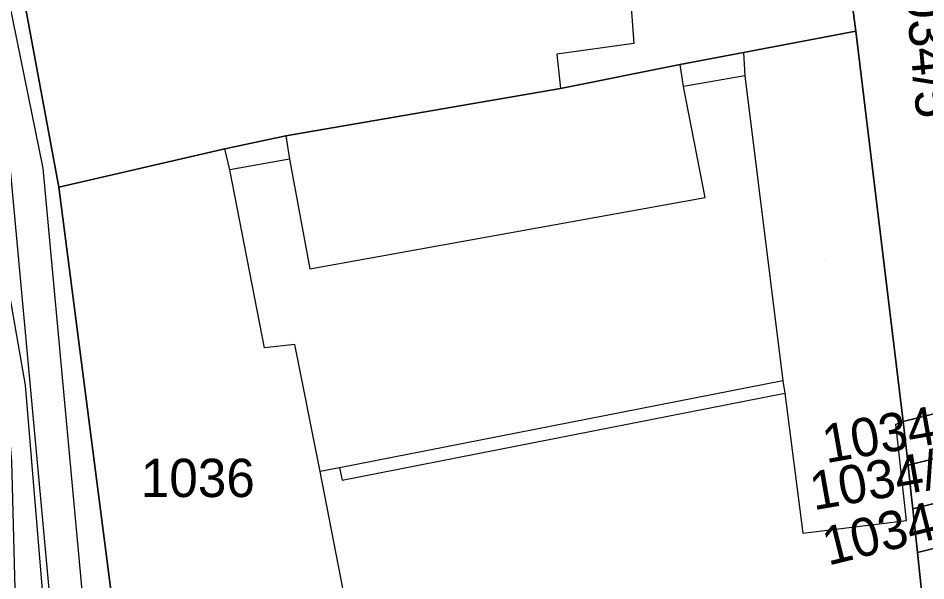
# Model space of a CAD drawing. Extents: x -263423 to -261326, y -1240067 to -1237864.
# Drawn here: x -262583.23 to -262535.87, y -1239574.42 to -1239545.03 of the extents above; entities that cross this region are included whole.
import ezdxf

# ---------------------------------------------------------------- set-up
doc = ezdxf.new("R2010")
doc.units = 0
for name, color, linetype in [('body_kn', 7, 'Continuous'), ('kladpar_druhypozemkov', 7, 'Continuous'), ('kladpar_hranice', 7, 'Continuous'), ('kladpar_parcelnecisla', 7, 'Continuous'), ('kladpar_plochy', 7, 'Continuous'), ('tarchy_linie', 7, 'Continuous'), ('zappar_hrandruhpozemk', 7, 'Continuous')]:
    doc.layers.add(name, color=color, linetype=linetype)

msp = doc.modelspace()

# ---------------------------------------------------------------- linework, layer by layer
at = {"layer": 'body_kn'}
for p, q in [((-262539.53, -1239545.71), (-262539.53, -1239545.71)), ((-262551.11, -1239546.36), (-262551.11, -1239546.36)), ((-262555.12, -1239546.91), (-262555.12, -1239546.91)), ((-262545.38, -1239546.83), (-262545.38, -1239546.83)), ((-262545.38, -1239546.83), (-262545.38, -1239546.83)), ((-262548.69, -1239547.45), (-262548.69, -1239547.45)), ((-262545.32, -1239548.04), (-262545.32, -1239548.04)), ((-262548.51, -1239548.6), (-262548.51, -1239548.6)), ((-262554.93, -1239548.7), (-262554.93, -1239548.7)), ((-262554.93, -1239548.7), (-262554.93, -1239548.7)), ((-262569.26, -1239551.18), (-262569.26, -1239551.18)), ((-262569.26, -1239551.18), (-262569.26, -1239551.18)), ((-262572.45, -1239551.86), (-262572.45, -1239551.86)), ((-262569.07, -1239552.39), (-262569.07, -1239552.39)), ((-262569.07, -1239552.39), (-262569.07, -1239552.39)), ((-262581.95, -1239552.87), (-262581.95, -1239552.87)), ((-262572.19, -1239552.95), (-262572.19, -1239552.95)), ((-262581.11, -1239553.86), (-262581.11, -1239553.86)), ((-262547.38, -1239554.4), (-262547.38, -1239554.4)), ((-262568.01, -1239558.12), (-262568.01, -1239558.12)), ((-262570.38, -1239562.25), (-262570.38, -1239562.25)), ((-262568.79, -1239562.07), (-262568.79, -1239562.07)), ((-262582.87, -1239564.2), (-262582.87, -1239564.2)), ((-262543.34, -1239563.97), (-262543.34, -1239563.97)), ((-262543.22, -1239564.61), (-262543.22, -1239564.61)), ((-262537.05, -1239566.1), (-262537.05, -1239566.1)), ((-262537.05, -1239566.1), (-262537.05, -1239566.1)), ((-262537.43, -1239566.23), (-262537.43, -1239566.23)), ((-262566.46, -1239568.51), (-262566.46, -1239568.51)), ((-262536.8, -1239568.38), (-262536.8, -1239568.38)), ((-262536.8, -1239568.38), (-262536.8, -1239568.38)), ((-262567.47, -1239568.7), (-262567.47, -1239568.7)), ((-262567.47, -1239568.7), (-262567.47, -1239568.7)), ((-262566.33, -1239569.15), (-262566.33, -1239569.15)), ((-262536.62, -1239570.05), (-262536.62, -1239570.05)), ((-262536.55, -1239570.66), (-262536.55, -1239570.66)), ((-262536.55, -1239570.66), (-262536.55, -1239570.66)), ((-262536.88, -1239571.26), (-262536.88, -1239571.26)), ((-262542.29, -1239571.93), (-262542.29, -1239571.93)), ((-262536.31, -1239572.94), (-262536.31, -1239572.94))]:
    msp.add_line(p, q, dxfattribs=at)
at = {"layer": 'kladpar_druhypozemkov'}
for p, q in [((-262541.18, -1239557.67), (-262541.18, -1239557.67)), ((-262574, -1239568.04), (-262574, -1239568.04))]:
    msp.add_line(p, q, dxfattribs=at)
at = {"layer": 'kladpar_hranice'}
for points in [[(-262543.02, -1239506.54), (-262536.6, -1239525.67), (-262536.85, -1239525.73), (-262541.69, -1239527.3), (-262540.02, -1239541.89), (-262539.53, -1239545.71), (-262545.38, -1239546.83), (-262548.69, -1239547.45), (-262554.93, -1239548.7), (-262569.26, -1239551.18), (-262572.45, -1239551.86), (-262581.11, -1239553.86), (-262583.23, -1239542.39), (-262587.44, -1239524.86), (-262589.82, -1239515.17), (-262578.8, -1239511.4), (-262578.55, -1239512.48)], [(-262583.24, -1239580.85), (-262583.57, -1239568.17), (-262583.94, -1239563.65), (-262585.68, -1239551.99), (-262589.56, -1239532.74), (-262591, -1239525.54), (-262593.84, -1239516.68), (-262589.82, -1239515.17), (-262587.44, -1239524.86), (-262583.23, -1239542.39), (-262581.11, -1239553.86), (-262576.89, -1239586.61)], [(-262535.83, -1239525.8), (-262534.85, -1239537.39), (-262534.41, -1239537.52), (-262534.41, -1239538.54), (-262534.73, -1239538.67), (-262534.52, -1239540.54), (-262533.28, -1239540.44), (-262533.05, -1239543.19), (-262532.9, -1239544.99), (-262534.07, -1239545.09), (-262532.02, -1239564.85), (-262537.05, -1239566.1), (-262539.53, -1239545.71), (-262540.02, -1239541.89), (-262541.69, -1239527.3), (-262536.85, -1239525.73), (-262535.83, -1239525.8)], [(-262554.93, -1239548.7), (-262548.69, -1239547.45), (-262545.38, -1239546.83), (-262539.53, -1239545.71), (-262537.05, -1239566.1), (-262536.8, -1239568.38), (-262536.62, -1239570.05), (-262536.55, -1239570.66), (-262536.31, -1239572.94), (-262535.94, -1239576.42), (-262546.71, -1239580.95), (-262544.31, -1239586.76), (-262548.7, -1239586.74), (-262554.55, -1239586.71), (-262563.97, -1239586.67), (-262576.89, -1239586.61), (-262581.11, -1239553.86), (-262572.45, -1239551.86), (-262569.26, -1239551.18), (-262554.93, -1239548.7)], [(-262537.05, -1239566.1), (-262532.02, -1239564.85), (-262531.78, -1239567.13), (-262536.8, -1239568.38), (-262537.05, -1239566.1)], [(-262536.8, -1239568.38), (-262531.78, -1239567.13), (-262531.59, -1239568.86), (-262531.54, -1239569.41), (-262536.55, -1239570.66), (-262536.62, -1239570.05), (-262536.8, -1239568.38)], [(-262514.53, -1239567.54), (-262535.94, -1239576.42), (-262536.31, -1239572.94), (-262531.29, -1239571.69)], [(-262536.55, -1239570.66), (-262531.54, -1239569.41), (-262531.29, -1239571.69), (-262536.31, -1239572.94), (-262536.55, -1239570.66)]]:
    msp.add_lwpolyline(points, dxfattribs=at)
at = {"layer": 'kladpar_plochy'}
for points in [[(-262543.02, -1239506.54), (-262536.6, -1239525.67), (-262536.85, -1239525.73), (-262541.69, -1239527.3), (-262540.02, -1239541.89), (-262539.53, -1239545.71), (-262545.38, -1239546.83), (-262548.69, -1239547.45), (-262554.93, -1239548.7), (-262569.26, -1239551.18), (-262572.45, -1239551.86), (-262581.11, -1239553.86), (-262583.23, -1239542.39), (-262587.44, -1239524.86)], [(-262583.24, -1239580.85), (-262583.57, -1239568.17), (-262583.94, -1239563.65), (-262585.68, -1239551.99), (-262589.56, -1239532.74), (-262591, -1239525.54), (-262593.84, -1239516.68), (-262589.82, -1239515.17), (-262587.44, -1239524.86), (-262583.23, -1239542.39), (-262581.11, -1239553.86), (-262576.89, -1239586.61)], [(-262514.53, -1239567.54), (-262535.94, -1239576.42), (-262536.31, -1239572.94), (-262531.29, -1239571.69)]]:
    msp.add_lwpolyline(points, dxfattribs=at)
for points in [[(-262535.83, -1239525.8), (-262534.85, -1239537.39), (-262534.41, -1239537.52), (-262534.41, -1239538.54), (-262534.73, -1239538.67), (-262534.52, -1239540.54), (-262533.28, -1239540.44), (-262533.05, -1239543.19), (-262532.9, -1239544.99), (-262534.07, -1239545.09), (-262532.02, -1239564.85), (-262537.05, -1239566.1), (-262539.53, -1239545.71), (-262540.02, -1239541.89), (-262541.69, -1239527.3), (-262536.85, -1239525.73)], [(-262554.93, -1239548.7), (-262548.69, -1239547.45), (-262545.38, -1239546.83), (-262539.53, -1239545.71), (-262537.05, -1239566.1), (-262536.8, -1239568.38), (-262536.62, -1239570.05), (-262536.55, -1239570.66), (-262536.31, -1239572.94), (-262535.94, -1239576.42), (-262546.71, -1239580.95), (-262544.31, -1239586.76), (-262548.7, -1239586.74), (-262554.55, -1239586.71), (-262563.97, -1239586.67), (-262576.89, -1239586.61), (-262581.11, -1239553.86), (-262572.45, -1239551.86), (-262569.26, -1239551.18)], [(-262537.05, -1239566.1), (-262532.02, -1239564.85), (-262531.78, -1239567.13), (-262536.8, -1239568.38)], [(-262536.8, -1239568.38), (-262531.78, -1239567.13), (-262531.59, -1239568.86), (-262531.54, -1239569.41), (-262536.55, -1239570.66), (-262536.62, -1239570.05)], [(-262536.55, -1239570.66), (-262531.54, -1239569.41), (-262531.29, -1239571.69), (-262536.31, -1239572.94)]]:
    msp.add_lwpolyline(points, close=True, dxfattribs=at)
at = {"layer": 'tarchy_linie'}
for points in [[(-262594.56, -1239511.9), (-262593.09, -1239511.41), (-262589.94, -1239510.37), (-262588.95, -1239510.04), (-262588.91, -1239510.13), (-262588.22, -1239509.9), (-262588.39, -1239514.68), (-262589.82, -1239515.17), (-262588.59, -1239520.19), (-262588.59, -1239520.28), (-262581.95, -1239552.87), (-262578.49, -1239590.36)], [(-262589.94, -1239510.37), (-262590.29, -1239520.22), (-262583.63, -1239553.12), (-262580.22, -1239590.13), (-262598.17, -1239638.84), (-262610.71, -1239664.55)], [(-262593.09, -1239511.41), (-262591.03, -1239517.52), (-262582.87, -1239564.2), (-262581.93, -1239575.53), (-262581.63, -1239584.7), (-262582.68, -1239591.46), (-262590.05, -1239614.5), (-262607.03, -1239655.6), (-262607.77, -1239657.08), (-262611.54, -1239661.47)]]:
    msp.add_lwpolyline(points, dxfattribs=at)
at = {"layer": 'zappar_hrandruhpozemk'}
for p, q in [((-262545.38, -1239546.83), (-262545.32, -1239548.04)), ((-262545.32, -1239548.04), (-262548.51, -1239548.6)), ((-262545.32, -1239548.04), (-262543.34, -1239563.97)), ((-262569.07, -1239552.39), (-262572.19, -1239552.95)), ((-262568.01, -1239558.12), (-262547.38, -1239554.4)), ((-262543.34, -1239563.97), (-262566.46, -1239568.51)), ((-262566.33, -1239569.15), (-262543.22, -1239564.61)), ((-262566.46, -1239568.51), (-262567.47, -1239568.7)), ((-262566.46, -1239568.51), (-262566.33, -1239569.15)), ((-262563.97, -1239586.67), (-262567.47, -1239568.7)), ((-262542.29, -1239571.93), (-262536.88, -1239571.26))]:
    msp.add_line(p, q, dxfattribs=at)
for points in [[(-262551.29, -1239544), (-262551.11, -1239546.36), (-262555.12, -1239546.91), (-262554.93, -1239548.7)], [(-262547.38, -1239554.4), (-262548.51, -1239548.6), (-262548.69, -1239547.45)], [(-262569.26, -1239551.18), (-262569.07, -1239552.39), (-262568.01, -1239558.12)], [(-262567.47, -1239568.7), (-262568.79, -1239562.07), (-262570.38, -1239562.25), (-262572.19, -1239552.95), (-262572.45, -1239551.86)], [(-262543.34, -1239563.97), (-262543.22, -1239564.61), (-262542.29, -1239571.93)], [(-262536.88, -1239571.26), (-262537.43, -1239566.23), (-262537.05, -1239566.1)]]:
    msp.add_lwpolyline(points, dxfattribs=at)

# ---------------------------------------------------------------- texts
at = {"layer": 'kladpar_parcelnecisla'}
for s, rotation, p in [('1034/5', 275, (-262537.06, -1239542.175)), ('1034/27', 10, (-262541.079, -1239568.277)), ('1034/26', 10, (-262541.725, -1239570.735)), ('1034/25', 14, (-262540.971, -1239573.627))]:
    msp.add_text(s, height=2, rotation=rotation, dxfattribs=at).set_placement(p)
msp.add_text('1036', height=2, dxfattribs=at).set_placement((-262576.834, -1239570.04))

doc.saveas('drawing.dxf')
